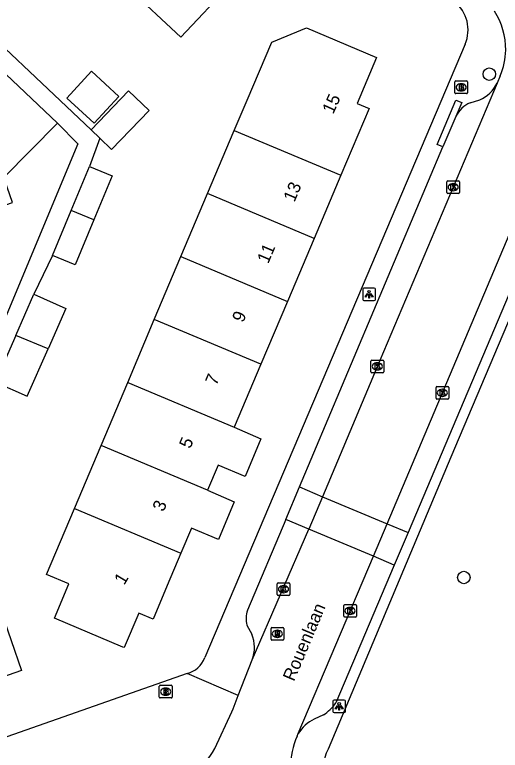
# Model space of a CAD drawing. Extents: x 158474 to 159560, y 388525 to 389605.
# Drawn here: x 159116.3 to 159154.7, y 389168.5 to 389226.6 of the extents above; entities that cross this region are included whole.
import ezdxf

# ---------------------------------------------------------------- set-up
doc = ezdxf.new("R2010")
doc.units = 0
for name, color, linetype in [('IMGEO_Boom', 7, 'Continuous'), ('IMGEO_Brandkraan', 7, 'Continuous'), ('IMGEO_Kolk', 7, 'Continuous'), ('IMGEO_Lichtpunt', 7, 'Continuous'), ('IMGEO_Openbare_ruimte_label', 7, 'Continuous'), ('IMGEO_Pand', 7, 'Continuous'), ('IMGEO_Pand_nummerreeks', 7, 'Continuous'), ('IMGEO_Parkeervlak_open', 7, 'Continuous'), ('IMGEO_Rijbaan_lokaal_open', 7, 'Continuous'), ('IMGEO_Rioolput', 7, 'Continuous'), ('IMGEO_Voetpad_open', 7, 'Continuous')]:
    doc.layers.add(name, color=color, linetype=linetype)

msp = doc.modelspace()

# ---------------------------------------------------------------- linework, layer by layer
at = {"layer": 'IMGEO_Boom'}
for centre in [(159153.803, 389221.941), (159151.792, 389182.187)]:
    msp.add_circle(centre, 0.489, dxfattribs=at)
at = {"layer": 'IMGEO_Brandkraan'}
for p, q in [((159151.081, 389220.474), (159151.081, 389221.326)), ((159151.156, 389221.4), (159152.008, 389221.4)), ((159151.569, 389221.18), (159151.594, 389221.18)), ((159152.082, 389221.326), (159152.082, 389220.474)), ((159151.592, 389220.62), (159151.567, 389220.62)), ((159152.008, 389220.4), (159151.156, 389220.4)), ((159127.743, 389172.746), (159127.743, 389173.598)), ((159127.818, 389173.672), (159128.67, 389173.672)), ((159128.744, 389173.598), (159128.744, 389172.746)), ((159128.231, 389173.452), (159128.256, 389173.452)), ((159128.67, 389172.672), (159127.818, 389172.672)), ((159128.254, 389172.892), (159128.229, 389172.892))]:
    msp.add_line(p, q, dxfattribs=at)
for points in [[(159151.081, 389220.474), (159151.081, 389221.326)], [(159151.156, 389221.4), (159152.008, 389221.4)], [(159152.082, 389221.326), (159152.082, 389220.474)], [(159151.429, 389221.1), (159151.429, 389220.7), (159151.642, 389220.7)], [(159151.66, 389221.1), (159151.429, 389221.1)], [(159151.608, 389221.019), (159151.554, 389221.019), (159151.554, 389220.943)], [(159151.554, 389220.943), (159151.607, 389220.943)], [(159151.616, 389220.867), (159151.554, 389220.867), (159151.554, 389220.786)], [(159151.554, 389220.786), (159151.616, 389220.786)], [(159152.008, 389220.4), (159151.156, 389220.4)], [(159127.743, 389172.746), (159127.743, 389173.598)], [(159127.818, 389173.672), (159128.67, 389173.672)], [(159128.744, 389173.598), (159128.744, 389172.746)], [(159128.091, 389173.372), (159128.091, 389172.972), (159128.304, 389172.972)], [(159128.322, 389173.372), (159128.091, 389173.372)], [(159128.27, 389173.291), (159128.216, 389173.291), (159128.216, 389173.215)], [(159128.216, 389173.215), (159128.269, 389173.215)], [(159128.278, 389173.139), (159128.216, 389173.139), (159128.216, 389173.058)], [(159128.216, 389173.058), (159128.278, 389173.058)], [(159128.67, 389172.672), (159127.818, 389172.672)]]:
    msp.add_lwpolyline(points, dxfattribs=at)
for centre, radius, start, end in [((159151.158, 389221.324), 0.0765, 91.55205, 178.44795), ((159151.158, 389221.324), 0.0765, 91.55205, 178.44795), ((159152.006, 389221.324), 0.0765, 1.55205, 88.44795), ((159152.006, 389221.324), 0.0765, 1.55205, 88.44795), ((159151.609, 389220.981), 0.0379, 267.82845, 90.93552), ((159151.617, 389220.826), 0.0404, 269.87594, 90.50774), ((159151.648, 389220.951), 0.251, 268.66757, 293.53466), ((159151.664, 389220.955), 0.145, 59.4692, 91.53667), ((159151.689, 389221.002), 0.0922, 285.51372, 58.15012), ((159151.694, 389220.81), 0.105, 301.31148, 78.98903), ((159151.158, 389220.476), 0.0765, 181.55205, 268.44795), ((159151.158, 389220.476), 0.0765, 181.55205, 268.44795), ((159152.006, 389220.476), 0.0765, 271.55205, 358.44795), ((159152.006, 389220.476), 0.0765, 271.55205, 358.44795), ((159127.82, 389173.596), 0.0765, 91.55205, 178.44795), ((159127.82, 389173.596), 0.0765, 91.55205, 178.44795), ((159128.668, 389173.596), 0.0765, 1.55205, 88.44795), ((159128.668, 389173.596), 0.0765, 1.55205, 88.44795), ((159128.271, 389173.253), 0.0379, 267.82845, 90.93552), ((159128.279, 389173.098), 0.0404, 269.87594, 90.50774), ((159128.31, 389173.223), 0.251, 268.66757, 293.53466), ((159128.326, 389173.227), 0.145, 59.4692, 91.53667), ((159128.351, 389173.274), 0.0922, 285.51372, 58.15012), ((159128.356, 389173.082), 0.105, 301.31148, 78.98903), ((159127.82, 389172.748), 0.0765, 181.55205, 268.44795), ((159127.82, 389172.748), 0.0765, 181.55205, 268.44795), ((159128.668, 389172.748), 0.0765, 271.55205, 358.44795), ((159128.668, 389172.748), 0.0765, 271.55205, 358.44795)]:
    msp.add_arc(centre, radius, start, end, dxfattribs=at)
for centre, major_axis, ratio, start_param, end_param in [((159151.568, 389220.9), (-0.387, 0.002), 0.722429, 4.712389, 7.853982), ((159151.593, 389220.9), (-0.39, 0.002), 0.717154, 1.570796, 4.712389), ((159128.23, 389173.172), (-0.387, 0.002), 0.722429, 4.712389, 7.853982), ((159128.255, 389173.172), (-0.39, 0.002), 0.717154, 1.570796, 4.712389)]:
    msp.add_ellipse(centre, major_axis=major_axis, ratio=ratio, start_param=start_param, end_param=end_param, dxfattribs=at)
at = {"layer": 'IMGEO_Kolk'}
for p, q in [((159150.446, 389212.592), (159150.446, 389213.444)), ((159150.521, 389213.518), (159151.373, 389213.518)), ((159150.934, 389213.298), (159150.959, 389213.298)), ((159151.447, 389213.444), (159151.447, 389212.592)), ((159151.373, 389212.518), (159150.521, 389212.518)), ((159150.957, 389212.738), (159150.932, 389212.738)), ((159144.459, 389198.433), (159144.459, 389199.285)), ((159144.534, 389199.359), (159145.386, 389199.359)), ((159144.947, 389199.139), (159144.972, 389199.139)), ((159145.46, 389199.285), (159145.46, 389198.433)), ((159144.97, 389198.579), (159144.945, 389198.579)), ((159145.386, 389198.359), (159144.534, 389198.359)), ((159149.595, 389196.343), (159149.595, 389197.195)), ((159149.67, 389197.269), (159150.522, 389197.269)), ((159150.083, 389197.049), (159150.108, 389197.049)), ((159150.596, 389197.195), (159150.596, 389196.343)), ((159150.522, 389196.269), (159149.67, 389196.269)), ((159150.106, 389196.489), (159150.081, 389196.489)), ((159137.05, 389180.837), (159137.05, 389181.689)), ((159137.125, 389181.763), (159137.977, 389181.763)), ((159138.051, 389181.689), (159138.051, 389180.837)), ((159137.538, 389181.543), (159137.563, 389181.543)), ((159137.977, 389180.763), (159137.125, 389180.763)), ((159137.561, 389180.983), (159137.536, 389180.983)), ((159142.305, 389179.125), (159142.305, 389179.977)), ((159142.38, 389180.051), (159143.232, 389180.051)), ((159143.306, 389179.977), (159143.306, 389179.125)), ((159142.793, 389179.831), (159142.818, 389179.831)), ((159143.232, 389179.051), (159142.38, 389179.051)), ((159142.816, 389179.271), (159142.791, 389179.271))]:
    msp.add_line(p, q, dxfattribs=at)
for points in [[(159150.446, 389212.592), (159150.446, 389213.444)], [(159150.521, 389213.518), (159151.373, 389213.518)], [(159150.767, 389213.218), (159150.89, 389213.218), (159150.89, 389213.067), (159151.02, 389213.218), (159151.184, 389213.218), (159151.038, 389213.067), (159151.191, 389212.818), (159151.039, 389212.818), (159150.954, 389212.982), (159150.89, 389212.915), (159150.89, 389212.818), (159150.767, 389212.818), (159150.767, 389213.218)], [(159151.447, 389213.444), (159151.447, 389212.592)], [(159151.373, 389212.518), (159150.521, 389212.518)], [(159144.459, 389198.433), (159144.459, 389199.285)], [(159144.534, 389199.359), (159145.386, 389199.359)], [(159145.46, 389199.285), (159145.46, 389198.433)], [(159144.78, 389199.059), (159144.903, 389199.059), (159144.903, 389198.908), (159145.033, 389199.059), (159145.197, 389199.059), (159145.051, 389198.908), (159145.204, 389198.659), (159145.052, 389198.659), (159144.967, 389198.823), (159144.903, 389198.756), (159144.903, 389198.659), (159144.78, 389198.659), (159144.78, 389199.059)], [(159145.386, 389198.359), (159144.534, 389198.359)], [(159149.595, 389196.343), (159149.595, 389197.195)], [(159149.67, 389197.269), (159150.522, 389197.269)], [(159149.916, 389196.969), (159150.039, 389196.969), (159150.039, 389196.818), (159150.169, 389196.969), (159150.333, 389196.969), (159150.187, 389196.818), (159150.34, 389196.569), (159150.188, 389196.569), (159150.103, 389196.733), (159150.039, 389196.666), (159150.039, 389196.569), (159149.916, 389196.569), (159149.916, 389196.969)], [(159150.596, 389197.195), (159150.596, 389196.343)], [(159150.522, 389196.269), (159149.67, 389196.269)], [(159137.05, 389180.837), (159137.05, 389181.689)], [(159137.125, 389181.763), (159137.977, 389181.763)], [(159138.051, 389181.689), (159138.051, 389180.837)], [(159137.371, 389181.463), (159137.494, 389181.463), (159137.494, 389181.312), (159137.624, 389181.463), (159137.788, 389181.463), (159137.642, 389181.312), (159137.795, 389181.063), (159137.643, 389181.063), (159137.558, 389181.227), (159137.494, 389181.16), (159137.494, 389181.063), (159137.371, 389181.063), (159137.371, 389181.463)], [(159137.977, 389180.763), (159137.125, 389180.763)], [(159142.305, 389179.125), (159142.305, 389179.977)], [(159142.38, 389180.051), (159143.232, 389180.051)], [(159143.306, 389179.977), (159143.306, 389179.125)], [(159142.626, 389179.751), (159142.749, 389179.751), (159142.749, 389179.6), (159142.879, 389179.751), (159143.043, 389179.751), (159142.897, 389179.6), (159143.05, 389179.351), (159142.898, 389179.351), (159142.813, 389179.515), (159142.749, 389179.448), (159142.749, 389179.351), (159142.626, 389179.351), (159142.626, 389179.751)], [(159143.232, 389179.051), (159142.38, 389179.051)]]:
    msp.add_lwpolyline(points, dxfattribs=at)
for centre, start, end in [((159150.523, 389213.442), 91.55205, 178.44795), ((159150.523, 389213.442), 91.55205, 178.44795), ((159151.371, 389213.442), 1.55205, 88.44795), ((159151.371, 389213.442), 1.55205, 88.44795), ((159150.523, 389212.594), 181.55205, 268.44795), ((159150.523, 389212.594), 181.55205, 268.44795), ((159151.371, 389212.594), 271.55205, 358.44795), ((159151.371, 389212.594), 271.55205, 358.44795), ((159144.536, 389199.283), 91.55205, 178.44795), ((159144.536, 389199.283), 91.55205, 178.44795), ((159145.384, 389199.283), 1.55205, 88.44795), ((159145.384, 389199.283), 1.55205, 88.44795), ((159144.536, 389198.435), 181.55205, 268.44795), ((159144.536, 389198.435), 181.55205, 268.44795), ((159145.384, 389198.435), 271.55205, 358.44795), ((159145.384, 389198.435), 271.55205, 358.44795), ((159149.672, 389197.193), 91.55205, 178.44795), ((159149.672, 389197.193), 91.55205, 178.44795), ((159150.52, 389197.193), 1.55205, 88.44795), ((159150.52, 389197.193), 1.55205, 88.44795), ((159149.672, 389196.345), 181.55205, 268.44795), ((159149.672, 389196.345), 181.55205, 268.44795), ((159150.52, 389196.345), 271.55205, 358.44795), ((159150.52, 389196.345), 271.55205, 358.44795), ((159137.127, 389181.687), 91.55205, 178.44795), ((159137.127, 389181.687), 91.55205, 178.44795), ((159137.975, 389181.687), 1.55205, 88.44795), ((159137.975, 389181.687), 1.55205, 88.44795), ((159137.127, 389180.839), 181.55205, 268.44795), ((159137.127, 389180.839), 181.55205, 268.44795), ((159137.975, 389180.839), 271.55205, 358.44795), ((159137.975, 389180.839), 271.55205, 358.44795), ((159142.382, 389179.975), 91.55205, 178.44795), ((159142.382, 389179.975), 91.55205, 178.44795), ((159143.23, 389179.975), 1.55205, 88.44795), ((159143.23, 389179.975), 1.55205, 88.44795), ((159142.382, 389179.127), 181.55205, 268.44795), ((159142.382, 389179.127), 181.55205, 268.44795), ((159143.23, 389179.127), 271.55205, 358.44795), ((159143.23, 389179.127), 271.55205, 358.44795)]:
    msp.add_arc(centre, 0.0765, start, end, dxfattribs=at)
for centre, major_axis, ratio, start_param, end_param in [((159150.933, 389213.018), (-0.387, 0.002), 0.722429, 4.712389, 7.853982), ((159150.958, 389213.018), (-0.39, 0.002), 0.717154, 1.570796, 4.712389), ((159144.946, 389198.859), (-0.387, 0.002), 0.722429, 4.712389, 7.853982), ((159144.971, 389198.859), (-0.39, 0.002), 0.717154, 1.570796, 4.712389), ((159150.082, 389196.769), (-0.387, 0.002), 0.722429, 4.712389, 7.853982), ((159150.107, 389196.769), (-0.39, 0.002), 0.717154, 1.570796, 4.712389), ((159137.537, 389181.263), (-0.387, 0.002), 0.722429, 4.712389, 7.853982), ((159137.562, 389181.263), (-0.39, 0.002), 0.717154, 1.570796, 4.712389), ((159142.792, 389179.551), (-0.387, 0.002), 0.722429, 4.712389, 7.853982), ((159142.817, 389179.551), (-0.39, 0.002), 0.717154, 1.570796, 4.712389)]:
    msp.add_ellipse(centre, major_axis=major_axis, ratio=ratio, start_param=start_param, end_param=end_param, dxfattribs=at)
at = {"layer": 'IMGEO_Lichtpunt'}
for p, q in [((159143.807, 389204.956), (159143.807, 389204.149)), ((159143.807, 389204.956), (159143.807, 389204.149)), ((159144.709, 389205.051), (159143.901, 389205.051)), ((159144.709, 389205.051), (159143.901, 389205.051)), ((159144.803, 389204.149), (159144.803, 389204.956)), ((159144.803, 389204.149), (159144.803, 389204.956)), ((159143.901, 389204.055), (159144.709, 389204.055)), ((159143.901, 389204.055), (159144.709, 389204.055)), ((159141.448, 389172.415), (159141.448, 389171.608)), ((159141.448, 389172.415), (159141.448, 389171.608)), ((159142.35, 389172.51), (159141.542, 389172.51)), ((159142.35, 389172.51), (159141.542, 389172.51)), ((159142.444, 389171.608), (159142.444, 389172.415)), ((159142.444, 389171.608), (159142.444, 389172.415)), ((159141.542, 389171.514), (159142.35, 389171.514)), ((159141.542, 389171.514), (159142.35, 389171.514))]:
    msp.add_line(p, q, dxfattribs=at)
for points in [[(159144.181, 389204.62), (159144.22, 389204.592), (159144.032, 389204.33), (159143.994, 389204.357), (159144.181, 389204.62)], [(159144.283, 389204.572), (159144.33, 389204.572), (159144.33, 389204.25), (159144.283, 389204.25), (159144.283, 389204.572)], [(159144.393, 389204.592), (159144.431, 389204.619), (159144.618, 389204.357), (159144.579, 389204.329), (159144.393, 389204.592)], [(159141.822, 389172.079), (159141.861, 389172.051), (159141.673, 389171.789), (159141.635, 389171.816), (159141.822, 389172.079)], [(159141.924, 389172.031), (159141.971, 389172.031), (159141.971, 389171.709), (159141.924, 389171.709), (159141.924, 389172.031)], [(159142.034, 389172.051), (159142.072, 389172.078), (159142.259, 389171.816), (159142.22, 389171.788), (159142.034, 389172.051)]]:
    msp.add_lwpolyline(points, dxfattribs=at)
for centre in [(159144.306, 389204.754), (159141.947, 389172.213)]:
    msp.add_circle(centre, 0.0994, dxfattribs=at)
for centre, start, end in [((159143.901, 389204.956), 90, 180), ((159143.901, 389204.956), 90, 180), ((159144.709, 389204.956), 0, 90), ((159144.709, 389204.956), 0, 90), ((159143.901, 389204.149), 180, 270), ((159143.901, 389204.149), 180, 270), ((159144.709, 389204.149), 270, 0), ((159144.709, 389204.149), 270, 360), ((159141.542, 389172.415), 90, 180), ((159141.542, 389172.415), 90, 180), ((159142.35, 389172.415), 0, 90), ((159142.35, 389172.415), 0, 90), ((159141.542, 389171.608), 180, 270), ((159141.542, 389171.608), 180, 270), ((159142.35, 389171.608), 270, 0), ((159142.35, 389171.608), 270, 360)]:
    msp.add_arc(centre, 0.0946, start, end, dxfattribs=at)
at = {"layer": 'IMGEO_Pand'}
for points in [[(159132.62, 389236.73), (159132.732, 389236.692), (159136.838, 389232.835), (159136.011, 389231.954), (159137.661, 389230.404), (159135.028, 389227.602), (159133.422, 389229.111), (159129.43, 389224.862), (159125.207, 389228.829)], [(159133.656, 389217.479), (159134.669, 389219.874), (159136.619, 389224.477), (159139.372, 389225.59), (159144.895, 389223.247), (159143.356, 389219.619), (159144.304, 389219.217), (159142.077, 389213.954)], [(159119.697, 389218.064), (159115.615, 389221.927)], [(159120.451, 389220.05), (159122.399, 389222.166), (159124.547, 389220.188), (159122.598, 389218.072), (159120.451, 389220.05)], [(159123.04, 389216.875), (159123.967, 389215.983), (159126.934, 389219.069), (159125.316, 389220.625), (159122.349, 389217.54)], [(159110.727, 389209.901), (159116.146, 389211.808), (159115.51, 389213.616), (159115.456, 389213.771), (159119.697, 389218.064)], [(159122.349, 389217.54), (159123.04, 389216.875)], [(159131.553, 389212.51), (159133.656, 389217.479)], [(159133.656, 389217.479), (159142.077, 389213.954)], [(159120.791, 389211.182), (159122.224, 389214.65)], [(159122.224, 389214.65), (159124.011, 389213.912), (159122.573, 389210.432)], [(159142.077, 389213.954), (159139.968, 389208.969)], [(159129.45, 389207.538), (159131.553, 389212.51)], [(159139.968, 389208.969), (159131.553, 389212.51)], [(159119.316, 389207.613), (159120.791, 389211.182)], [(159122.573, 389210.432), (159120.791, 389211.182)], [(159122.573, 389210.432), (159121.103, 389206.875), (159119.316, 389207.613)], [(159139.968, 389208.969), (159137.865, 389203.997)], [(159127.347, 389202.569), (159129.45, 389207.538)], [(159129.45, 389207.538), (159137.865, 389203.997)], [(159116.41, 389201.311), (159117.842, 389204.555)], [(159117.842, 389204.555), (159120.364, 389203.442), (159118.952, 389200.244)], [(159137.865, 389203.997), (159135.764, 389199.033)], [(159125.245, 389197.6), (159127.347, 389202.569)], [(159135.764, 389199.033), (159127.347, 389202.569)], [(159116.41, 389201.311), (159115.559, 389199.383)], [(159118.952, 389200.244), (159116.41, 389201.311)], [(159115.559, 389199.383), (159114.778, 389197.613), (159117.3, 389196.5), (159118.952, 389200.244)], [(159135.764, 389199.033), (159133.662, 389194.064)], [(159123.137, 389192.618), (159125.245, 389197.6)], [(159125.245, 389197.6), (159133.662, 389194.064)], [(159133.662, 389194.064), (159135.765, 389193.13), (159134.51, 389190.164), (159132.39, 389191.06), (159131.551, 389189.076)], [(159121.035, 389187.649), (159123.137, 389192.618)], [(159131.551, 389189.076), (159123.137, 389192.618)], [(159131.551, 389189.076), (159133.661, 389188.156), (159132.406, 389185.191), (159130.286, 389186.087), (159129.451, 389184.112)], [(159129.451, 389184.112), (159128.365, 389181.545), (159127.247, 389178.903), (159126.126, 389179.377), (159124.971, 389176.646), (159124.874, 389176.687), (159119.454, 389178.98), (159120.6, 389181.686), (159118.829, 389182.435), (159121.035, 389187.649)], [(159121.035, 389187.649), (159129.451, 389184.112)], [(159108.476, 389181.645), (159113.838, 389183.518), (159115.217, 389179.57), (159116.866, 389174.849), (159111.481, 389172.968)]]:
    msp.add_lwpolyline(points, dxfattribs=at)
at = {"layer": 'IMGEO_Parkeervlak_open'}
for points in [[(159138.806, 389189.339), (159140.63, 389188.571)], [(159139.551, 389186.01), (159137.728, 389186.777)], [(159145.727, 389186.426), (159147.382, 389185.729)], [(159146.298, 389183.17), (159144.644, 389183.866)]]:
    msp.add_lwpolyline(points, dxfattribs=at)
at = {"layer": 'IMGEO_Rijbaan_lokaal_open'}
for points in [[(159154.67, 389221.819), (159154.418, 389221.223)], [(159154.418, 389221.223), (159145.158, 389199.325), (159140.63, 389188.571)], [(159145.727, 389186.426), (159157.382, 389213.98)], [(159140.63, 389188.571), (159139.551, 389186.01)], [(159140.63, 389188.571), (159145.727, 389186.426)], [(159144.644, 389183.866), (159145.727, 389186.426)], [(159135.078, 389175.676), (159139.551, 389186.01)], [(159144.644, 389183.866), (159139.551, 389186.01)], [(159138.718, 389169.856), (159144.644, 389183.866)], [(159133.979, 389172.855), (159135.078, 389175.676)], [(159132.119, 389168.679), (159133.473, 389171.577), (159133.576, 389171.82), (159133.979, 389172.855)], [(159138.62, 389169.648), (159138.718, 389169.856)]]:
    msp.add_lwpolyline(points, dxfattribs=at)
for centre, radius, start, end in [((159149.677, 389223.923), 5.42, 359.04795, 33.39369), ((159149.699, 389223.923), 5.398, 337.06451, 359.04923), ((159144.099, 389167.197), 6.002, 155.90373, 203.7194), ((159127.207, 389171.309), 5.572, 271.11562, 331.83416)]:
    msp.add_arc(centre, radius, start, end, dxfattribs=at)
at = {"layer": 'IMGEO_Rioolput'}
for p, q in [((159136.64, 389178.238), (159137.492, 389178.238)), ((159136.565, 389177.312), (159136.565, 389178.164)), ((159137.053, 389178.018), (159137.078, 389178.018)), ((159137.566, 389178.164), (159137.566, 389177.312)), ((159137.492, 389177.238), (159136.64, 389177.238)), ((159137.076, 389177.458), (159137.051, 389177.458))]:
    msp.add_line(p, q, dxfattribs=at)
for points in [[(159136.64, 389178.238), (159137.492, 389178.238)], [(159136.565, 389177.312), (159136.565, 389178.164)], [(159137.154, 389177.936), (159136.902, 389177.938), (159136.902, 389177.538)], [(159136.902, 389177.538), (159137.026, 389177.538), (159137.026, 389177.7), (159137.037, 389177.7)], [(159137.08, 389177.857), (159137.026, 389177.857), (159137.026, 389177.776)], [(159137.026, 389177.776), (159137.078, 389177.776)], [(159137.084, 389177.671), (159137.155, 389177.538), (159137.295, 389177.538), (159137.23, 389177.664)], [(159137.566, 389178.164), (159137.566, 389177.312)], [(159137.492, 389177.238), (159136.64, 389177.238)]]:
    msp.add_lwpolyline(points, dxfattribs=at)
for centre, radius, start, end in [((159136.642, 389178.162), 0.0765, 91.55205, 178.44795), ((159136.642, 389178.162), 0.0765, 91.55205, 178.44795), ((159137.49, 389178.162), 0.0765, 1.55205, 88.44795), ((159137.49, 389178.162), 0.0765, 1.55205, 88.44795), ((159137.036, 389177.647), 0.0533, 26.02933, 88.69889), ((159137.062, 389177.965), 0.19, 274.7715, 282.96867), ((159137.086, 389177.761), 0.0964, 77.00612, 93.18647), ((159137.1, 389177.818), 0.0378, 276.66336, 79.67722), ((159137.153, 389177.826), 0.109, 350.36119, 89.41601), ((159137.151, 389177.826), 0.112, 277.58423, 350.98172), ((159137.135, 389177.611), 0.108, 29.51342, 73.79051), ((159136.642, 389177.314), 0.0765, 181.55205, 268.44795), ((159136.642, 389177.314), 0.0765, 181.55205, 268.44795), ((159137.49, 389177.314), 0.0765, 271.55205, 358.44795), ((159137.49, 389177.314), 0.0765, 271.55205, 358.44795)]:
    msp.add_arc(centre, radius, start, end, dxfattribs=at)
for centre, major_axis, ratio, start_param, end_param in [((159137.052, 389177.738), (-0.387, 0.002), 0.722429, 4.712389, 7.853982), ((159137.077, 389177.738), (-0.39, 0.002), 0.717154, 1.570796, 4.712389)]:
    msp.add_ellipse(centre, major_axis=major_axis, ratio=ratio, start_param=start_param, end_param=end_param, dxfattribs=at)
at = {"layer": 'IMGEO_Voetpad_open'}
for points in [[(159106.269, 389232.707), (159111.141, 389228.14), (159122.349, 389217.54)], [(159151.888, 389224.306), (159131.331, 389175.865)], [(159150.144, 389216.196), (159149.684, 389216.39), (159151.164, 389219.89), (159151.624, 389219.696), (159151.164, 389218.609)], [(159152.3, 389219.686), (159153.056, 389219.913)], [(159151.164, 389218.609), (159150.144, 389216.196)], [(159119.697, 389218.064), (159121.317, 389216.425), (159114.76, 389200.781), (159100.671, 389195.777)], [(159123.04, 389216.875), (159122.224, 389214.65)], [(159138.806, 389189.339), (159143.335, 389200.094), (159150.144, 389216.196)], [(159156.814, 389208.006), (159147.382, 389185.729)], [(159119.316, 389207.613), (159117.842, 389204.555)], [(159157.594, 389207.764), (159150.755, 389191.701), (159141.076, 389168.63)], [(159137.728, 389186.777), (159138.806, 389189.339)], [(159137.728, 389186.777), (159134.703, 389179.595)], [(159147.382, 389185.729), (159146.298, 389183.17)], [(159146.298, 389183.17), (159141.688, 389172.281)], [(159134.649, 389178.428), (159135.042, 389177.715)], [(159129.939, 389174.602), (159058.424, 389149.495), (159050.785, 389146.813)], [(159133.979, 389172.855), (159129.939, 389174.602)], [(159140.708, 389171.332), (159139.974, 389171.01)]]:
    msp.add_lwpolyline(points, dxfattribs=at)
for centre, radius, start, end in [((159149.306, 389225.44), 2.82, 336.28523, 51.61793), ((159151.908, 389222.47), 2.803, 294.18328, 333.58693), ((159153.2, 389217.599), 2.273, 113.33479, 153.61085), ((159136.661, 389178.92), 2.071, 160.97019, 193.73115), ((159132.536, 389176.651), 2.723, 339.01779, 23.0052), ((159129.465, 389176.523), 1.978, 283.85466, 340.58199), ((159138.604, 389174.485), 3.79, 303.7117, 324.44692), ((159141.427, 389168.168), 3.192, 117.07956, 148.0734), ((159144.225, 389167.008), 3.542, 152.74751, 241.52596)]:
    msp.add_arc(centre, radius, start, end, dxfattribs=at)

# ---------------------------------------------------------------- texts
at = {"layer": 'IMGEO_Openbare_ruimte_label'}
msp.add_text('Rouenlaan', height=1, rotation=67.04964, dxfattribs=at).set_placement((159138.375, 389173.927))
at = {"layer": 'IMGEO_Pand_nummerreeks'}
for s, rotation, p in [('15', 65.65893, (159141.471, 389218.726)), ('13', 66.92597, (159138.413, 389211.782)), ('11', 66.92597, (159136.341, 389206.92)), ('9', 66.92597, (159134.361, 389202.269)), ('7', 66.92597, (159132.245, 389197.302)), ('5', 67.06259, (159130.182, 389192.304)), ('3', 67.06259, (159128.076, 389187.328)), ('1', 59.03686, (159124.967, 389181.537))]:
    msp.add_text(s, height=1, rotation=rotation, dxfattribs=at).set_placement(p)

doc.saveas('drawing.dxf')
